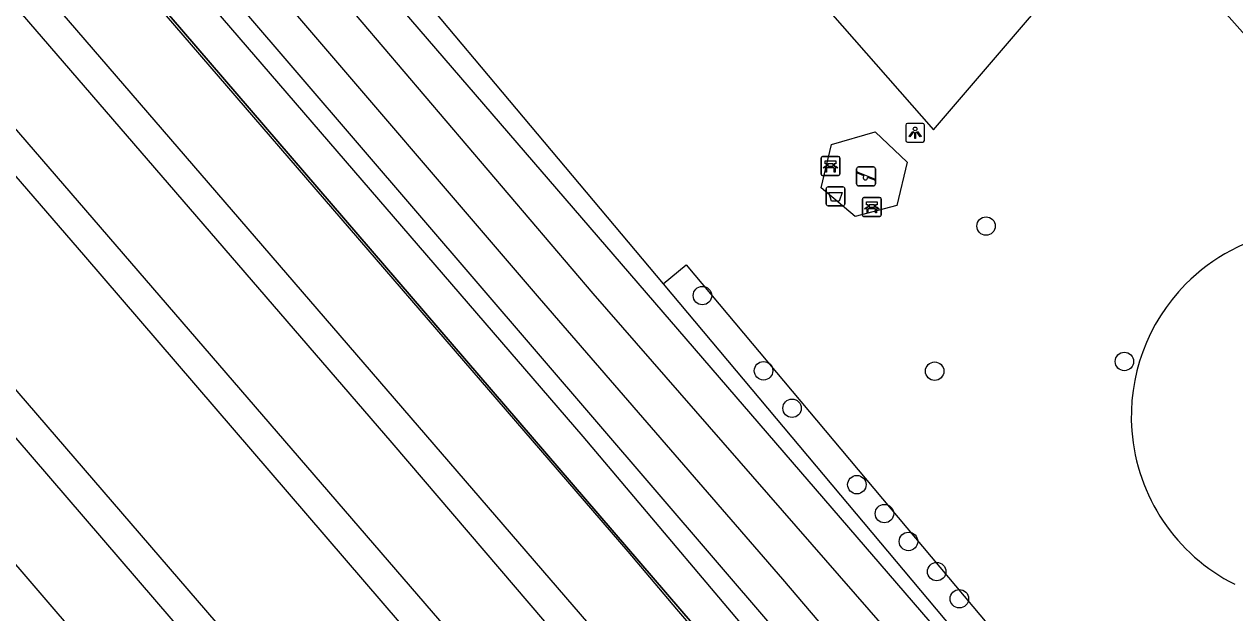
# Model space of a CAD drawing. Extents: x 159280 to 160375, y 384531 to 385872.
# Drawn here: x 159776.9 to 159841.1, y 384661.3 to 384692.5 of the extents above; entities that cross this region are included whole.
import ezdxf

# ---------------------------------------------------------------- set-up
doc = ezdxf.new("R2010")
doc.units = 0
for name, color, linetype in [('IMGEO_Afvalbak', 7, 'Continuous'), ('IMGEO_Bank', 7, 'Continuous'), ('IMGEO_Boom', 7, 'Continuous'), ('IMGEO_Groenvoorziening', 7, 'Continuous'), ('IMGEO_Hek', 7, 'Continuous'), ('IMGEO_Lichtpunt', 7, 'Continuous'), ('IMGEO_Muur', 7, 'Continuous'), ('IMGEO_Perron', 7, 'Continuous'), ('IMGEO_Speelvoorziening', 7, 'Continuous'), ('IMGEO_Spoor', 7, 'Continuous'), ('IMGEO_Struiken', 7, 'Continuous'), ('IMGEO_Voetpad_halfverhard', 7, 'Continuous')]:
    doc.layers.add(name, color=color, linetype=linetype)

msp = doc.modelspace()

# ---------------------------------------------------------------- linework, layer by layer
at = {"layer": 'IMGEO_Afvalbak'}
for p, q in [((159819.444, 384682.98), (159819.444, 384683.78)), ((159819.444, 384683.78), (159819.444, 384682.98)), ((159819.544, 384683.88), (159820.334, 384683.88)), ((159820.334, 384683.88), (159819.544, 384683.88)), ((159820.434, 384683.78), (159820.434, 384682.98)), ((159820.434, 384682.98), (159820.434, 384683.78)), ((159820.334, 384682.88), (159819.544, 384682.88)), ((159819.544, 384682.88), (159820.334, 384682.88))]:
    msp.add_line(p, q, dxfattribs=at)
msp.add_lwpolyline([(159819.587, 384683.594), (159820.291, 384683.594), (159820.142, 384683.124), (159819.736, 384683.124), (159819.587, 384683.594)], dxfattribs=at)
for centre, start, end in [((159819.544, 384683.78), 90, 180), ((159819.544, 384683.78), 90, 180), ((159820.334, 384683.78), 0, 90), ((159820.334, 384683.78), 360, 90), ((159819.544, 384682.98), 180, 270), ((159819.544, 384682.98), 180, 270), ((159820.334, 384682.98), 270, 0), ((159820.334, 384682.98), 270, 0)]:
    msp.add_arc(centre, 0.1, start, end, dxfattribs=at)
at = {"layer": 'IMGEO_Bank'}
for p, q in [((159819.173, 384684.565), (159819.173, 384685.406)), ((159819.173, 384685.406), (159819.173, 384684.565)), ((159819.248, 384685.49), (159820.089, 384685.49)), ((159820.089, 384685.49), (159819.248, 384685.49)), ((159820.173, 384685.415), (159820.173, 384684.574)), ((159820.173, 384684.574), (159820.173, 384685.415)), ((159819.87, 384684.888), (159819.477, 384684.888)), ((159819.482, 384684.996), (159819.482, 384685.102)), ((159819.526, 384685.102), (159819.526, 384684.996)), ((159819.814, 384685.108), (159819.532, 384685.108)), ((159819.532, 384684.99), (159819.814, 384684.99)), ((159819.82, 384684.996), (159819.82, 384685.102)), ((159819.864, 384685.102), (159819.864, 384684.996)), ((159820.098, 384684.49), (159819.257, 384684.49)), ((159819.257, 384684.49), (159820.098, 384684.49)), ((159821.439, 384683.315), (159822.28, 384683.315)), ((159822.28, 384683.315), (159821.439, 384683.315)), ((159821.364, 384682.39), (159821.364, 384683.231)), ((159821.364, 384683.231), (159821.364, 384682.39)), ((159822.061, 384682.713), (159821.668, 384682.713)), ((159821.673, 384682.821), (159821.673, 384682.927)), ((159821.717, 384682.927), (159821.717, 384682.821)), ((159822.005, 384682.933), (159821.723, 384682.933)), ((159821.723, 384682.815), (159822.005, 384682.815)), ((159822.011, 384682.821), (159822.011, 384682.927)), ((159822.055, 384682.927), (159822.055, 384682.821)), ((159822.364, 384683.24), (159822.364, 384682.399)), ((159822.364, 384682.399), (159822.364, 384683.24)), ((159822.289, 384682.315), (159821.448, 384682.315)), ((159821.448, 384682.315), (159822.289, 384682.315))]:
    msp.add_line(p, q, dxfattribs=at)
for points in [[(159819.476, 384685.108), (159819.39, 384685.108), (159819.39, 384685.269), (159819.953, 384685.269), (159819.953, 384685.108), (159819.87, 384685.108)], [(159819.42, 384684.888), (159819.278, 384684.888), (159819.39, 384684.99), (159819.476, 384684.99)], [(159819.47, 384684.881), (159819.47, 384684.674), (159819.427, 384684.674), (159819.427, 384684.881)], [(159819.87, 384684.99), (159819.953, 384684.99), (159820.065, 384684.888), (159819.926, 384684.888)], [(159819.92, 384684.881), (159819.92, 384684.674), (159819.876, 384684.674), (159819.876, 384684.881)], [(159821.611, 384682.713), (159821.469, 384682.713), (159821.581, 384682.815), (159821.667, 384682.815)], [(159821.667, 384682.933), (159821.581, 384682.933), (159821.581, 384683.094), (159822.144, 384683.094), (159822.144, 384682.933), (159822.061, 384682.933)], [(159821.661, 384682.706), (159821.661, 384682.499), (159821.618, 384682.499), (159821.618, 384682.706)], [(159822.061, 384682.815), (159822.144, 384682.815), (159822.256, 384682.713), (159822.117, 384682.713)], [(159822.111, 384682.706), (159822.111, 384682.499), (159822.067, 384682.499), (159822.067, 384682.706)]]:
    msp.add_lwpolyline(points, dxfattribs=at)
for centre, radius, start, end in [((159819.251, 384685.412), 0.0779, 92.4484, 184.28452), ((159819.251, 384685.412), 0.0779, 92.4484, 184.28452), ((159820.095, 384685.412), 0.0779, 2.4484, 94.28452), ((159820.095, 384685.412), 0.0779, 2.4484, 94.28452), ((159819.251, 384684.568), 0.0779, 182.4484, 274.28452), ((159819.251, 384684.568), 0.0779, 182.4484, 274.28452), ((159819.42, 384684.881), 0.00671, 2.89567, 87.10433), ((159819.477, 384684.881), 0.00671, 92.89567, 177.10433), ((159819.475, 384685.101), 0.00671, 2.89567, 87.10433), ((159819.475, 384684.997), 0.00671, 272.89567, 357.10433), ((159819.532, 384685.101), 0.00671, 92.89567, 177.10433), ((159819.532, 384684.997), 0.00671, 182.89567, 267.10433), ((159819.814, 384685.101), 0.00671, 2.89567, 87.10433), ((159819.814, 384684.997), 0.00671, 272.89567, 357.10433), ((159819.871, 384685.101), 0.00671, 92.89567, 177.10433), ((159819.871, 384684.997), 0.00671, 182.89567, 267.10433), ((159819.869, 384684.881), 0.00671, 2.89567, 87.10433), ((159819.926, 384684.881), 0.00671, 92.89567, 177.10433), ((159820.095, 384684.568), 0.0779, 272.4484, 4.28452), ((159820.095, 384684.568), 0.0779, 272.4484, 4.28452), ((159821.442, 384683.237), 0.0779, 92.4484, 184.28452), ((159821.442, 384683.237), 0.0779, 92.4484, 184.28452), ((159822.286, 384683.237), 0.0779, 2.4484, 94.28452), ((159822.286, 384683.237), 0.0779, 2.4484, 94.28452), ((159821.611, 384682.706), 0.00671, 2.89567, 87.10433), ((159821.668, 384682.706), 0.00671, 92.89567, 177.10433), ((159821.666, 384682.926), 0.00671, 2.89567, 87.10433), ((159821.666, 384682.822), 0.00671, 272.89567, 357.10433), ((159821.723, 384682.926), 0.00671, 92.89567, 177.10433), ((159821.723, 384682.822), 0.00671, 182.89567, 267.10433), ((159822.005, 384682.926), 0.00671, 2.89567, 87.10433), ((159822.005, 384682.822), 0.00671, 272.89567, 357.10433), ((159822.062, 384682.926), 0.00671, 92.89567, 177.10433), ((159822.062, 384682.822), 0.00671, 182.89567, 267.10433), ((159822.06, 384682.706), 0.00671, 2.89567, 87.10433), ((159822.117, 384682.706), 0.00671, 92.89567, 177.10433), ((159821.442, 384682.393), 0.0779, 182.4484, 274.28452), ((159821.442, 384682.393), 0.0779, 182.4484, 274.28452), ((159822.286, 384682.393), 0.0779, 272.4484, 4.28452), ((159822.286, 384682.393), 0.0779, 272.4484, 4.28452)]:
    msp.add_arc(centre, radius, start, end, dxfattribs=at)
at = {"layer": 'IMGEO_Boom'}
for centre in [(159827.922, 384681.805), (159812.886, 384678.118), (159835.255, 384674.619), (159816.124, 384674.125), (159825.198, 384674.105), (159817.638, 384672.138), (159821.071, 384668.083), (159822.536, 384666.549), (159823.809, 384665.068), (159825.305, 384663.468), (159826.506, 384662.028)]:
    msp.add_circle(centre, 0.489, dxfattribs=at)
at = {"layer": 'IMGEO_Groenvoorziening'}
for points in [[(159820.99, 384682.316), (159819.179, 384683.833), (159819.728, 384686.131), (159822.04, 384686.8), (159823.734, 384685.198), (159823.2, 384682.891), (159820.99, 384682.316)], [(159810.797, 384678.74), (159812.016, 384679.745), (159842.792, 384643.041)]]:
    msp.add_lwpolyline(points, dxfattribs=at)
for centre, radius, start, end in [((159845.591, 384671.718), 9.962, 100.64694, 135.38697), ((159845.606, 384671.701), 9.985, 135.38141, 184.33645), ((159845.597, 384671.703), 9.975, 184.35481, 243.25859)]:
    msp.add_arc(centre, radius, start, end, dxfattribs=at)
at = {"layer": 'IMGEO_Hek'}
for points in [[(159850.33, 384615.746), (159836.166, 384632.562), (159818.138, 384653.768), (159811.531, 384661.473), (159808.945, 384664.539), (159793.296, 384682.728), (159775.095, 384703.859), (159745.038, 384738.717), (159729.35, 384756.925), (159711.108, 384778.065), (159708.985, 384780.53)], [(159790.11, 384703.408), (159810.797, 384678.74)], [(159810.797, 384678.74), (159841.876, 384641.68)]]:
    msp.add_lwpolyline(points, dxfattribs=at)
at = {"layer": 'IMGEO_Lichtpunt'}
for p, q in [((159823.662, 384687.161), (159823.662, 384686.354)), ((159823.662, 384687.161), (159823.662, 384686.354)), ((159824.564, 384687.256), (159823.756, 384687.256)), ((159824.564, 384687.256), (159823.756, 384687.256)), ((159824.658, 384686.354), (159824.658, 384687.161)), ((159824.658, 384686.354), (159824.658, 384687.161)), ((159823.756, 384686.26), (159824.564, 384686.26)), ((159823.756, 384686.26), (159824.564, 384686.26))]:
    msp.add_line(p, q, dxfattribs=at)
for points in [[(159824.036, 384686.825), (159824.075, 384686.797), (159823.887, 384686.535), (159823.849, 384686.562), (159824.036, 384686.825)], [(159824.138, 384686.777), (159824.185, 384686.777), (159824.185, 384686.455), (159824.138, 384686.455), (159824.138, 384686.777)], [(159824.248, 384686.797), (159824.286, 384686.824), (159824.473, 384686.562), (159824.434, 384686.534), (159824.248, 384686.797)]]:
    msp.add_lwpolyline(points, dxfattribs=at)
msp.add_circle((159824.161, 384686.959), 0.0994, dxfattribs=at)
for centre, start, end in [((159823.756, 384687.161), 90, 180), ((159823.756, 384687.161), 90, 180), ((159824.564, 384687.161), 0, 90), ((159824.564, 384687.161), 0, 90), ((159823.756, 384686.354), 180, 270), ((159823.756, 384686.354), 180, 270), ((159824.564, 384686.354), 270, 0), ((159824.564, 384686.354), 270, 360)]:
    msp.add_arc(centre, 0.0946, start, end, dxfattribs=at)
at = {"layer": 'IMGEO_Muur'}
msp.add_lwpolyline([(159708.721, 384780.592), (159708.989, 384780.832), (159739.154, 384745.893), (159820.926, 384650.745), (159848.065, 384618.395)], dxfattribs=at)
at = {"layer": 'IMGEO_Perron'}
for points in [[(159683.522, 384787.637), (159685.761, 384789.572), (159780.079, 384680.271), (159817.635, 384636.512), (159843.469, 384606.024), (159861.633, 384584.28), (159861.317, 384584.011)], [(159859.326, 384582.212), (159856.674, 384579.95), (159723.551, 384734.618), (159680.593, 384785.107), (159682.86, 384787.065)], [(159839.239, 384628.915), (159820.926, 384650.745), (159739.154, 384745.893), (159709.376, 384780.384)], [(159882.29, 384572.722), (159881.522, 384572.049), (159856.495, 384602.187), (159813.847, 384652.602), (159705.806, 384777.987), (159706.562, 384778.663)]]:
    msp.add_lwpolyline(points, dxfattribs=at)
at = {"layer": 'IMGEO_Speelvoorziening'}
for p, q in [((159821.062, 384684.04), (159821.062, 384684.84)), ((159821.062, 384684.84), (159821.062, 384684.04)), ((159821.445, 384684.468), (159821.106, 384684.605)), ((159821.131, 384684.665), (159822.007, 384684.312)), ((159821.162, 384684.94), (159821.952, 384684.94)), ((159821.952, 384684.94), (159821.162, 384684.94)), ((159822.052, 384684.84), (159822.052, 384684.04)), ((159822.052, 384684.04), (159822.052, 384684.84)), ((159821.952, 384683.94), (159821.162, 384683.94)), ((159821.162, 384683.94), (159821.952, 384683.94)), ((159821.983, 384684.252), (159821.643, 384684.389))]:
    msp.add_line(p, q, dxfattribs=at)
for centre, radius, start, end in [((159821.162, 384684.84), 0.1, 90, 180), ((159821.162, 384684.84), 0.1, 90, 180), ((159821.119, 384684.635), 0.0327, 68.07798, 248.07798), ((159821.952, 384684.84), 0.1, 0, 90), ((159821.952, 384684.84), 0.1, 360, 90), ((159821.162, 384684.04), 0.1, 180, 270), ((159821.162, 384684.04), 0.1, 180, 270), ((159821.524, 384684.378), 0.12, 130.99278, 5.16318), ((159821.952, 384684.04), 0.1, 270, 0), ((159821.952, 384684.04), 0.1, 270, 0), ((159821.995, 384684.282), 0.0327, 248.07798, 68.07798)]:
    msp.add_arc(centre, radius, start, end, dxfattribs=at)
at = {"layer": 'IMGEO_Spoor'}
for points in [[(159301.497, 385259.214), (159350.26, 385200.096), (159400.347, 385139.575), (159458.506, 385069.019), (159461.408, 385065.665), (159537.085, 384973.835), (159556.866, 384949.961), (159594.941, 384904.522), (159629.132, 384864.413), (159796.415, 384670.308), (159828.837, 384632.397), (159847.171, 384610.66), (159881.165, 384569.851), (159890.023, 384559.093)], [(159298.199, 385256.49), (159411.661, 385119.073), (159479.574, 385036.952), (159497.518, 385015.086), (159547.984, 384954.122), (159574.623, 384922.081), (159600.311, 384891.721), (159624.474, 384863.39), (159693.925, 384782.643), (159798.951, 384660.882), (159851.357, 384599.293), (159887.061, 384556.423)], [(159292.269, 385251.591), (159303.604, 385237.883), (159381.29, 385143.78), (159423.02, 385093.315), (159434.25, 385079.86), (159454.7, 385054.967), (159609.414, 384867.732), (159645.768, 384823.978), (159681.181, 384781.708), (159706.75, 384751.729), (159755.58, 384694.837), (159880.093, 384550.14)], [(159288.968, 385248.86), (159394.808, 385120.766), (159451.562, 385051.926), (159485.007, 385011.602), (159559.99, 384920.75), (159634.682, 384830.526), (159669.934, 384788.543), (159680.14, 384776.226), (159725.395, 384723.206), (159772.582, 384668.348), (159876.925, 384547.284)]]:
    msp.add_lwpolyline(points, dxfattribs=at)
at = {"layer": 'IMGEO_Struiken'}
for points in [[(159845.219, 384634.051), (159844.822, 384635.807), (159839.404, 384643.104), (159830.925, 384653.863), (159773.848, 384720.135), (159754.404, 384742.922), (159716.713, 384786.685)], [(159715.138, 384785.362), (159729.195, 384768.964), (159780.348, 384709.661), (159807.067, 384678.219), (159835.608, 384645.48), (159845.219, 384634.051)], [(159843.416, 384632.469), (159829.711, 384648.296), (159817.151, 384663.063), (159804.245, 384677.972), (159776.082, 384710.891), (159738.145, 384754.947), (159724.281, 384771.502), (159713.548, 384784.025)], [(159711.85, 384782.567), (159744.242, 384744.964), (159841.811, 384631.104)], [(159840.996, 384630.41), (159829.258, 384644.114), (159817.393, 384657.804), (159806.557, 384670.634), (159778.719, 384702.997), (159765.005, 384718.69), (159748.737, 384737.971), (159733.897, 384755.074), (159710.988, 384781.806)], [(159790.11, 384703.408), (159810.797, 384678.74)], [(159810.797, 384678.74), (159841.876, 384641.68)]]:
    msp.add_lwpolyline(points, dxfattribs=at)
at = {"layer": 'IMGEO_Voetpad_halfverhard'}
msp.add_lwpolyline([(159800.8, 384713.041), (159815.747, 384695.717), (159816.731, 384696.515), (159825.142, 384686.909), (159835.436, 384698.96), (159857.22, 384674.413), (159862.37, 384672.124)], dxfattribs=at)

doc.saveas('drawing.dxf')
